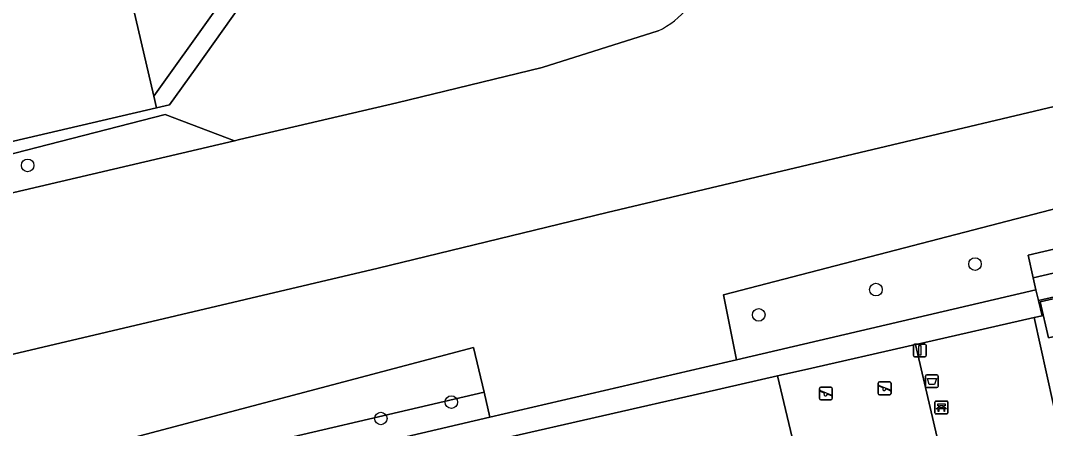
# Model space of a CAD drawing. Extents: x 158455 to 159797, y 387218 to 388672.
# Drawn here: x 159446.9 to 159526.4, y 388312.5 to 388344.1 of the extents above; entities that cross this region are included whole.
import ezdxf

# ---------------------------------------------------------------- set-up
doc = ezdxf.new("R2010")
doc.units = 0
for name, color, linetype in [('IMGEO_Afvalbak', 7, 'Continuous'), ('IMGEO_Bank', 7, 'Continuous'), ('IMGEO_Boom', 7, 'Continuous'), ('IMGEO_Erf', 7, 'Continuous'), ('IMGEO_Groenvoorziening', 7, 'Continuous'), ('IMGEO_Lichtmast', 7, 'Continuous'), ('IMGEO_Meer_plas_ven_vijver', 7, 'Continuous'), ('IMGEO_Oever', 7, 'Continuous'), ('IMGEO_Pand', 7, 'Continuous'), ('IMGEO_Speelvoorziening', 7, 'Continuous'), ('IMGEO_Terreindeel_zand', 7, 'Continuous'), ('IMGEO_Voetpad_halfverhard', 7, 'Continuous'), ('IMGEO_Voetpad_open', 7, 'Continuous'), ('IMGEO_Walbescherming', 7, 'Continuous')]:
    doc.layers.add(name, color=color, linetype=linetype)

msp = doc.modelspace()

# ---------------------------------------------------------------- linework, layer by layer
at = {"layer": 'IMGEO_Afvalbak'}
for p, q in [((159517.116, 388315.768), (159517.116, 388316.568)), ((159517.116, 388316.568), (159517.116, 388315.768)), ((159517.216, 388316.668), (159518.006, 388316.668)), ((159518.006, 388316.668), (159517.216, 388316.668)), ((159518.106, 388316.568), (159518.106, 388315.768)), ((159518.106, 388315.768), (159518.106, 388316.568)), ((159518.006, 388315.668), (159517.216, 388315.668)), ((159517.216, 388315.668), (159518.006, 388315.668))]:
    msp.add_line(p, q, dxfattribs=at)
msp.add_lwpolyline([(159517.259, 388316.382), (159517.963, 388316.382), (159517.814, 388315.912), (159517.408, 388315.912), (159517.259, 388316.382)], dxfattribs=at)
for centre, start, end in [((159517.216, 388316.568), 90, 180), ((159517.216, 388316.568), 90, 180), ((159518.006, 388316.568), 0, 90), ((159518.006, 388316.568), 360, 90), ((159517.216, 388315.768), 180, 270), ((159517.216, 388315.768), 180, 270), ((159518.006, 388315.768), 270, 0), ((159518.006, 388315.768), 270, 0)]:
    msp.add_arc(centre, 0.1, start, end, dxfattribs=at)
at = {"layer": 'IMGEO_Bank'}
for p, q in [((159517.851, 388313.705), (159517.851, 388314.546)), ((159517.851, 388314.546), (159517.851, 388313.705)), ((159517.926, 388314.63), (159518.767, 388314.63)), ((159518.767, 388314.63), (159517.926, 388314.63)), ((159518.16, 388314.136), (159518.16, 388314.242)), ((159518.204, 388314.242), (159518.204, 388314.136)), ((159518.492, 388314.248), (159518.21, 388314.248)), ((159518.498, 388314.136), (159518.498, 388314.242)), ((159518.542, 388314.242), (159518.542, 388314.136)), ((159518.851, 388314.555), (159518.851, 388313.714)), ((159518.851, 388313.714), (159518.851, 388314.555)), ((159518.776, 388313.63), (159517.935, 388313.63)), ((159517.935, 388313.63), (159518.776, 388313.63)), ((159518.548, 388314.028), (159518.155, 388314.028)), ((159518.21, 388314.13), (159518.492, 388314.13))]:
    msp.add_line(p, q, dxfattribs=at)
for points in [[(159518.154, 388314.248), (159518.068, 388314.248), (159518.068, 388314.409), (159518.631, 388314.409), (159518.631, 388314.248), (159518.548, 388314.248)], [(159518.098, 388314.028), (159517.956, 388314.028), (159518.068, 388314.13), (159518.154, 388314.13)], [(159518.148, 388314.021), (159518.148, 388313.814), (159518.105, 388313.814), (159518.105, 388314.021)], [(159518.548, 388314.13), (159518.631, 388314.13), (159518.743, 388314.028), (159518.604, 388314.028)], [(159518.598, 388314.021), (159518.598, 388313.814), (159518.554, 388313.814), (159518.554, 388314.021)]]:
    msp.add_lwpolyline(points, dxfattribs=at)
for centre, radius, start, end in [((159517.929, 388314.552), 0.0779, 92.4484, 184.28452), ((159517.929, 388314.552), 0.0779, 92.4484, 184.28452), ((159518.153, 388314.241), 0.00671, 2.89567, 87.10433), ((159518.21, 388314.241), 0.00671, 92.89567, 177.10433), ((159518.492, 388314.241), 0.00671, 2.89567, 87.10433), ((159518.549, 388314.241), 0.00671, 92.89567, 177.10433), ((159518.773, 388314.552), 0.0779, 2.4484, 94.28452), ((159518.773, 388314.552), 0.0779, 2.4484, 94.28452), ((159517.929, 388313.708), 0.0779, 182.4484, 274.28452), ((159517.929, 388313.708), 0.0779, 182.4484, 274.28452), ((159518.098, 388314.021), 0.00671, 2.89567, 87.10433), ((159518.155, 388314.021), 0.00671, 92.89567, 177.10433), ((159518.153, 388314.137), 0.00671, 272.89567, 357.10433), ((159518.21, 388314.137), 0.00671, 182.89567, 267.10433), ((159518.492, 388314.137), 0.00671, 272.89567, 357.10433), ((159518.549, 388314.137), 0.00671, 182.89567, 267.10433), ((159518.547, 388314.021), 0.00671, 2.89567, 87.10433), ((159518.604, 388314.021), 0.00671, 92.89567, 177.10433), ((159518.773, 388313.708), 0.0779, 272.4484, 4.28452), ((159518.773, 388313.708), 0.0779, 272.4484, 4.28452)]:
    msp.add_arc(centre, radius, start, end, dxfattribs=at)
at = {"layer": 'IMGEO_Boom'}
for centre in [(159447.45, 388332.899), (159520.958, 388325.244), (159513.267, 388323.272), (159504.174, 388321.31), (159480.326, 388314.545), (159474.855, 388313.276)]:
    msp.add_circle(centre, 0.489, dxfattribs=at)
at = {"layer": 'IMGEO_Erf'}
for points in [[(159421.798, 388329.057), (159457.457, 388337.351), (159457.242, 388338.274), (159449.995, 388369.314), (159445.891, 388368.44)], [(159535.702, 388324.684), (159525.884, 388322.416), (159526.156, 388321.235), (159525.544, 388321.096), (159529, 388305.54)]]:
    msp.add_lwpolyline(points, dxfattribs=at)
msp.add_lwpolyline([(159526.663, 388319.535), (159526.015, 388322.308), (159529.805, 388323.193), (159530.452, 388320.42)], close=True, dxfattribs=at)
at = {"layer": 'IMGEO_Groenvoorziening'}
for points in [[(159457.242, 388338.274), (159471.177, 388357.786), (159450.895, 388369.506), (159449.995, 388369.314)], [(159525.48, 388324.172), (159525.077, 388325.932), (159551.171, 388332.026), (159550.184, 388335.914), (159547.048, 388338.57), (159542.19, 388333.433), (159501.434, 388322.873), (159502.449, 388317.832), (159525.689, 388323.259)], [(159556.781, 388331.482), (159556.36, 388333.244), (159551.171, 388332.026), (159525.077, 388325.932), (159525.48, 388324.172)], [(159505.638, 388316.582), (159500, 388315.299), (159484.112, 388311.683), (159488.669, 388295.914), (159500, 388298.516), (159529, 388305.54), (159525.544, 388321.096), (159516.717, 388319.096), (159516.453, 388319.036), (159516.345, 388319.012), (159518.166, 388311.136), (159507.524, 388308.662)], [(159453.986, 388304.479), (159462.204, 388306.461), (159461.384, 388310.298), (159482.866, 388315.314), (159482.054, 388318.769), (159452.25, 388310.894)], [(159454.509, 388302.548), (159464.568, 388304.974), (159463.75, 388308.797), (159483.324, 388313.367), (159482.866, 388315.314), (159461.384, 388310.298), (159462.204, 388306.461), (159453.986, 388304.479)]]:
    msp.add_lwpolyline(points, close=True, dxfattribs=at)
for points in [[(159484.344, 388350.449), (159464.793, 388344.938), (159464.066, 388345.438), (159460.438, 388340.357), (159458.457, 388337.584), (159457.457, 388337.351), (159421.798, 388329.057), (159422.369, 388328.376), (159419.86, 388327.764), (159419.665, 388328.561), (159398.837, 388323.717), (159399.041, 388322.854), (159413.634, 388325.988), (159437.369, 388331.508), (159458.131, 388336.84), (159463.491, 388334.81), (159463.883, 388334.901), (159476.099, 388337.759), (159487.368, 388340.474), (159496.372, 388343.319)], [(159527.112, 388337.467), (159492.42, 388329.243), (159474.651, 388324.938), (159395.688, 388306.347)], [(159452.25, 388310.894), (159482.054, 388318.769), (159482.866, 388315.314), (159483.324, 388313.367), (159500, 388317.26), (159502.449, 388317.832), (159501.434, 388322.873), (159542.19, 388333.433)]]:
    msp.add_lwpolyline(points, dxfattribs=at)
msp.add_arc((159493.445, 388349.394), 6.744, 295.72601, 346.42128, dxfattribs=at)
at = {"layer": 'IMGEO_Lichtmast'}
for p, q in [((159516.173, 388318.148), (159516.173, 388318.948)), ((159516.173, 388318.948), (159516.173, 388318.148)), ((159516.273, 388319.048), (159517.063, 388319.048)), ((159517.063, 388319.048), (159516.273, 388319.048)), ((159517.163, 388318.948), (159517.163, 388318.148)), ((159517.163, 388318.148), (159517.163, 388318.948)), ((159517.063, 388318.048), (159516.273, 388318.048)), ((159516.273, 388318.048), (159517.063, 388318.048))]:
    msp.add_line(p, q, dxfattribs=at)
msp.add_lwpolyline([(159516.593, 388318.923), (159516.743, 388318.923), (159516.743, 388318.173), (159516.593, 388318.173), (159516.593, 388318.923)], dxfattribs=at)
for centre, start, end in [((159516.273, 388318.948), 90, 180), ((159516.273, 388318.948), 90, 180), ((159517.063, 388318.948), 0, 90), ((159517.063, 388318.948), 360, 90), ((159516.273, 388318.148), 180, 270), ((159516.273, 388318.148), 180, 270), ((159517.063, 388318.148), 270, 0), ((159517.063, 388318.148), 270, 0)]:
    msp.add_arc(centre, 0.1, start, end, dxfattribs=at)
at = {"layer": 'IMGEO_Meer_plas_ven_vijver'}
for points in [[(159496.372, 388343.319), (159487.368, 388340.474), (159476.099, 388337.759), (159463.883, 388334.901), (159463.491, 388334.81), (159399.739, 388319.896), (159390.905, 388317.546), (159381.312, 388315.259)], [(159474.651, 388324.938), (159492.42, 388329.243), (159527.112, 388337.467), (159538.213, 388340.948)], [(159395.688, 388306.347), (159474.651, 388324.938)]]:
    msp.add_lwpolyline(points, dxfattribs=at)
msp.add_arc((159493.445, 388349.394), 6.744, 295.72601, 346.42128, dxfattribs=at)
at = {"layer": 'IMGEO_Oever'}
for points in [[(159463.491, 388334.81), (159458.131, 388336.84), (159437.369, 388331.508), (159413.634, 388325.988), (159399.041, 388322.854), (159385.851, 388320.022), (159379.221, 388319.363), (159370.436, 388315.932), (159372.286, 388308.133)], [(159381.312, 388315.259), (159390.905, 388317.546), (159399.739, 388319.896), (159463.491, 388334.81)]]:
    msp.add_lwpolyline(points, dxfattribs=at)
at = {"layer": 'IMGEO_Pand'}
msp.add_lwpolyline([(159526.015, 388322.308), (159526.663, 388319.535), (159530.452, 388320.42), (159529.805, 388323.193)], close=True, dxfattribs=at)
at = {"layer": 'IMGEO_Speelvoorziening'}
for p, q in [((159513.452, 388315.22), (159513.452, 388316.02)), ((159513.452, 388316.02), (159513.452, 388315.22)), ((159513.835, 388315.648), (159513.496, 388315.785)), ((159513.521, 388315.845), (159514.397, 388315.492)), ((159513.552, 388316.12), (159514.342, 388316.12)), ((159514.342, 388316.12), (159513.552, 388316.12)), ((159514.442, 388316.02), (159514.442, 388315.22)), ((159514.442, 388315.22), (159514.442, 388316.02)), ((159508.893, 388314.814), (159508.893, 388315.614)), ((159508.893, 388315.614), (159508.893, 388314.814)), ((159509.276, 388315.242), (159508.937, 388315.379)), ((159508.962, 388315.439), (159509.838, 388315.086)), ((159508.993, 388315.714), (159509.783, 388315.714)), ((159509.783, 388315.714), (159508.993, 388315.714)), ((159509.814, 388315.026), (159509.474, 388315.163)), ((159509.883, 388315.614), (159509.883, 388314.814)), ((159509.883, 388314.814), (159509.883, 388315.614)), ((159514.342, 388315.12), (159513.552, 388315.12)), ((159513.552, 388315.12), (159514.342, 388315.12)), ((159514.373, 388315.432), (159514.033, 388315.569)), ((159509.783, 388314.714), (159508.993, 388314.714)), ((159508.993, 388314.714), (159509.783, 388314.714))]:
    msp.add_line(p, q, dxfattribs=at)
for centre, radius, start, end in [((159513.552, 388316.02), 0.1, 90, 180), ((159513.552, 388316.02), 0.1, 90, 180), ((159513.509, 388315.815), 0.0327, 68.07798, 248.07798), ((159514.342, 388316.02), 0.1, 0, 90), ((159514.342, 388316.02), 0.1, 360, 90), ((159508.993, 388315.614), 0.1, 90, 180), ((159508.993, 388315.614), 0.1, 90, 180), ((159508.95, 388315.409), 0.0327, 68.07798, 248.07798), ((159509.355, 388315.152), 0.12, 130.99278, 5.16318), ((159509.783, 388315.614), 0.1, 0, 90), ((159509.783, 388315.614), 0.1, 360, 90), ((159509.826, 388315.056), 0.0327, 248.07798, 68.07798), ((159513.552, 388315.22), 0.1, 180, 270), ((159513.552, 388315.22), 0.1, 180, 270), ((159513.914, 388315.558), 0.12, 130.99278, 5.16318), ((159514.342, 388315.22), 0.1, 270, 0), ((159514.342, 388315.22), 0.1, 270, 0), ((159514.385, 388315.462), 0.0327, 248.07798, 68.07798), ((159508.993, 388314.814), 0.1, 180, 270), ((159508.993, 388314.814), 0.1, 180, 270), ((159509.783, 388314.814), 0.1, 270, 0), ((159509.783, 388314.814), 0.1, 270, 0)]:
    msp.add_arc(centre, radius, start, end, dxfattribs=at)
at = {"layer": 'IMGEO_Terreindeel_zand'}
msp.add_lwpolyline([(159516.345, 388319.012), (159507.723, 388317.057), (159505.973, 388316.659), (159505.858, 388316.632), (159505.638, 388316.582), (159507.524, 388308.662), (159518.166, 388311.136)], close=True, dxfattribs=at)
at = {"layer": 'IMGEO_Voetpad_halfverhard'}
msp.add_lwpolyline([(159457.457, 388337.351), (159458.457, 388337.584), (159460.438, 388340.357), (159464.066, 388345.438), (159472.386, 388357.087), (159471.177, 388357.786), (159457.242, 388338.274)], close=True, dxfattribs=at)
at = {"layer": 'IMGEO_Voetpad_open'}
msp.add_lwpolyline([(159557.218, 388329.655), (159557.001, 388330.561), (159556.781, 388331.482), (159525.48, 388324.172), (159525.689, 388323.259), (159525.884, 388322.416), (159535.702, 388324.684), (159543.536, 388326.494)], close=True, dxfattribs=at)
msp.add_lwpolyline([(159484.112, 388311.683), (159500, 388315.299), (159505.638, 388316.582), (159505.858, 388316.632), (159505.973, 388316.659), (159507.723, 388317.057), (159516.345, 388319.012), (159516.453, 388319.036), (159516.717, 388319.096), (159525.544, 388321.096), (159526.156, 388321.235), (159525.884, 388322.416), (159525.689, 388323.259), (159502.449, 388317.832), (159500, 388317.26), (159483.324, 388313.367), (159463.75, 388308.797)], dxfattribs=at)
at = {"layer": 'IMGEO_Walbescherming'}
for points in [[(159496.372, 388343.319), (159487.368, 388340.474), (159476.099, 388337.759)], [(159492.42, 388329.243), (159474.651, 388324.938)]]:
    msp.add_lwpolyline(points, dxfattribs=at)

doc.saveas('drawing.dxf')
